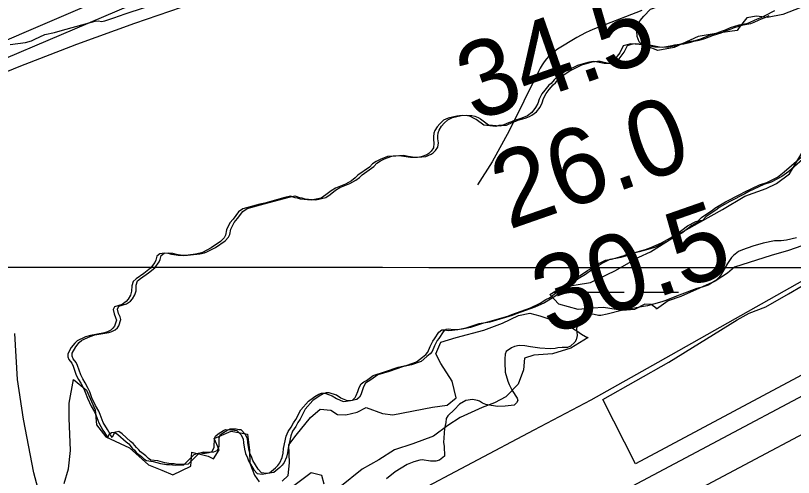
# Model space of a CAD drawing. Extents: x 3245246 to 3283090, y 806824 to 832173.
# Drawn here: x 3259157 to 3259843, y 818083 to 818490 of the extents above; entities that cross this region are included whole.
import ezdxf

# ---------------------------------------------------------------- set-up
doc = ezdxf.new("R2010")
doc.units = 0
for name, color, linetype in [('V-FLOD-BASE', 7, 'Continuous'), ('V-GRID-MAJR', 7, 'Continuous'), ('V-LEVE-TOET', 7, 'Continuous'), ('V-RIVR-RANG', 7, 'Continuous'), ('V-SITE-VEGE', 7, 'Continuous'), ('V-SURV-LINE', 7, 'Continuous'), ('V-TOPO-MAJR', 7, 'Continuous'), ('V-TOPO-MINR', 7, 'Continuous'), ('V-TOPO-SHOR', 7, 'Continuous'), ('V-WETL-SWMP', 7, 'Continuous')]:
    doc.layers.add(name, color=color, linetype=linetype)

msp = doc.modelspace()

# ---------------------------------------------------------------- linework, layer by layer
at = {"layer": 'V-FLOD-BASE'}
msp.add_lwpolyline([(3260455.88, 818495.53), (3260229.22, 818373.64), (3259958.71, 818230.76), (3259703.71, 818094.61), (3259675.18, 818151.5), (3259733.26, 818184.34), (3259793.53, 818221.72), (3259803.93, 818227.58), (3259818.63, 818233.29), (3259838.8, 818244.79), (3259862.84, 818258.8), (3259916.24, 818287.7), (3259996.58, 818328.38), (3260019.05, 818335.81), (3260039.08, 818341.98), (3260046.63, 818344.94), (3260063.55, 818353.74), (3260182.83, 818414.54), (3260385.05, 818521.39), (3260415.61, 818538.55), (3260429.06, 818546.29), (3260455.88, 818495.53)], dxfattribs=at)
at = {"layer": 'V-GRID-MAJR'}
msp.add_spline([(3249418.19, 818275.5), (3254654.04, 818271.31), (3259889.9, 818267.89), (3265125.76, 818265.22), (3270361.62, 818263.32), (3275597.48, 818262.18), (3280833.33, 818261.79)], degree=3, dxfattribs=at)
at = {"layer": 'V-LEVE-TOET'}
for points in [[(3260439.93, 818564.66), (3260400.81, 818542.49), (3260253.85, 818462.92), (3260188.2, 818429.37), (3260118.71, 818390.04), (3260098.71, 818381.41), (3260072.41, 818368.19), (3260047.09, 818358.47), (3260005.45, 818341.6), (3259926.16, 818298.67), (3259723.42, 818184.03), (3259664.53, 818150.76), (3259614.17, 818124.56), (3259505.32, 818066.74)], [(3259181.87, 818054.71), (3259173.31, 818086.81), (3259164.37, 818134.07), (3259159.06, 818169.08), (3259156.75, 818209.86)]]:
    msp.add_lwpolyline(points, dxfattribs=at)
at = {"layer": 'V-SITE-VEGE'}
for points in [[(3259152.54, 818464.78), (3259166.05, 818466.37), (3259171.37, 818468.07), (3259174.22, 818469.54), (3259182.99, 818473.53), (3259191.59, 818475.27), (3259198.74, 818477.4), (3259227.36, 818485.31), (3259230.23, 818485.54), (3259232.9, 818485.16), (3259235.97, 818485.61), (3259243.94, 818488.16), (3259253.74, 818491.75), (3259270.9, 818497.48)], [(3259826.46, 818494.51), (3259817.9, 818489.91), (3259814.23, 818488.22), (3259811.17, 818486.96), (3259808.51, 818485.91), (3259804.64, 818484.02), (3259801.57, 818482.96), (3259794.82, 818481.65), (3259787.26, 818479.31), (3259782.98, 818477.42), (3259780.12, 818476.56), (3259775.42, 818474.67), (3259768.88, 818472.54), (3259761.12, 818469.58), (3259756.02, 818468.09), (3259751.51, 818467.22), (3259748.86, 818466.37), (3259742.72, 818464.87), (3259738.22, 818464.2), (3259735.76, 818463.56), (3259727.99, 818462.03), (3259721.01, 818462.37), (3259713.82, 818463.72), (3259707.04, 818464.67), (3259699.66, 818465.2), (3259696.59, 818464.55), (3259692.91, 818463.49), (3259690.1, 818457.51), (3259685.66, 818451.71), (3259683.83, 818450.06), (3259679.96, 818447.96), (3259676.27, 818447.92), (3259668.87, 818449.48), (3259666.4, 818449.66), (3259661.7, 818448.99), (3259652.71, 818446.22), (3259650.26, 818445.17), (3259642.1, 818441.18), (3259634.37, 818435.97), (3259632.14, 818433.69), (3259629.51, 818430.38), (3259627.47, 818428.71), (3259623.83, 818424.57), (3259621.2, 818421.06), (3259619, 818416.52), (3259617.81, 818412.81), (3259615.8, 818409.1), (3259612.57, 818404.76), (3259608.5, 818401.84), (3259606.46, 818400.79), (3259602.79, 818399.32), (3259596.25, 818397.4), (3259594.41, 818396.56), (3259591.96, 818395.71), (3259586.25, 818393.19), (3259583.38, 818393.15), (3259580.72, 818392.51), (3259570.25, 818393.42)], [(3259570.25, 818393.42), (3259563.42, 818398.67), (3259561.15, 818399.87), (3259558.27, 818401.07), (3259555.6, 818401.66), (3259551.08, 818402.02), (3259546.37, 818401.55), (3259538.6, 818399.83), (3259534.52, 818397.94), (3259531.27, 818394.82), (3259529.04, 818392.13), (3259526.83, 818388.82), (3259526.03, 818386.36), (3259525.66, 818383.28), (3259525.68, 818381.02), (3259526.14, 818377.54), (3259525.77, 818373.64), (3259523.75, 818370.75), (3259521.52, 818368.67), (3259519.89, 818367.42), (3259514.99, 818365.52), (3259511.71, 818365.08), (3259505.36, 818365), (3259499.61, 818365.76), (3259495.29, 818366.53), (3259485.05, 818365.8), (3259478.72, 818363.27), (3259475.05, 818361.59), (3259471.99, 818359.5), (3259469.36, 818356.6), (3259458.99, 818349.31), (3259456.76, 818347.03), (3259453.3, 818344.53), (3259448.2, 818341.6), (3259439.22, 818338.01), (3259435.56, 818335.72), (3259430.68, 818331.97), (3259426.81, 818329.26), (3259418.02, 818327.32), (3259408.37, 818328.23), (3259405.9, 818329.03), (3259403.85, 818329.42), (3259399.73, 818330.8), (3259394.61, 818329.72), (3259377.03, 818324.81), (3259372.54, 818323.73), (3259357.61, 818319.67), (3259353.74, 818316.96), (3259349.1, 818310.75), (3259346.27, 818307.24), (3259343.26, 818301.26), (3259342.29, 818296.53), (3259341.08, 818294.26), (3259338.04, 818290.95), (3259329.7, 818285.31), (3259322.15, 818281.33), (3259319.91, 818280.49), (3259315.82, 818279.62), (3259304.96, 818278.27), (3259300.66, 818278.43), (3259294.9, 818279.39), (3259291.82, 818280.17), (3259288.33, 818280.54), (3259284.44, 818280.09), (3259281.8, 818278.01), (3259281.02, 818274.51), (3259280.01, 818272.45), (3259276.17, 818267.28), (3259270.48, 818262.71), (3259263.57, 818257.91), (3259260.93, 818255.63), (3259259.74, 818251.93), (3259259.59, 818247), (3259258.6, 818243.5), (3259256.59, 818239.99), (3259254.77, 818237.93), (3259251.31, 818235.42), (3259244.36, 818233.3), (3259243.16, 818230.82), (3259244.23, 818226.94), (3259245.49, 818223.88), (3259246.13, 818221.63), (3259244.35, 818216.07), (3259243.14, 818214.42), (3259241.31, 818212.55), (3259238.25, 818211.08), (3259235.6, 818210.23), (3259223.32, 818208.04), (3259219.03, 818206.76), (3259211.68, 818203.4), (3259209.45, 818201.33), (3259206.42, 818197.4), (3259203.41, 818191.82), (3259203.23, 818189.16), (3259204.28, 818186.91), (3259206.78, 818183.66), (3259208.04, 818181.01), (3259210.8, 818172.84), (3259212.68, 818169.17), (3259214.77, 818165.91), (3259217.49, 818160.81)], [(3259799.76, 818334.47), (3259813.02, 818340.77), (3259819.55, 818342.9), (3259828.93, 818347.72), (3259835.03, 818352.3), (3259852.29, 818367.26)], [(3259347.91, 818124.75), (3259350.16, 818124.37), (3259352.42, 818124.19), (3259355.95, 818120.54), (3259357.84, 818116.66), (3259358.08, 818113.18), (3259358.96, 818107.65), (3259360.03, 818103.77), (3259361.72, 818099.89), (3259362.57, 818097.23), (3259367.37, 818089.5), (3259370.28, 818086.25), (3259374.59, 818085.68), (3259381.14, 818086.78), (3259386.42, 818091.14), (3259388.45, 818093.22), (3259390.27, 818095.49), (3259392.27, 818100.23), (3259393.25, 818104.14), (3259393.61, 818108.24), (3259395.95, 818119.14), (3259397.55, 818123.26), (3259400.37, 818127.19), (3259402.38, 818130.9), (3259404.4, 818133.79), (3259408.81, 818142.46), (3259415.5, 818150.12), (3259420.99, 818154.08), (3259424.65, 818156.17), (3259427.11, 818157.02), (3259429.98, 818157.05), (3259436.36, 818154.86), (3259440.08, 818152.24), (3259446.05, 818149.85), (3259448.72, 818149.88), (3259454.24, 818150.96), (3259456.68, 818153.25), (3259457.68, 818155.1), (3259459.08, 818158.61), (3259460.06, 818162.1), (3259461.87, 818165.4), (3259464.31, 818167.07), (3259466.55, 818168.33), (3259472.66, 818172.7), (3259482.67, 818175.89), (3259494.52, 818179.92), (3259502.5, 818181.65), (3259510.87, 818184.61), (3259515.95, 818188.98), (3259519, 818191.27), (3259520.82, 818193.34), (3259522.81, 818198.28), (3259525.02, 818203.02), (3259526.64, 818204.89), (3259530.47, 818210.88), (3259533.11, 818212.96), (3259535.37, 818212.98), (3259539.06, 818212.41), (3259542.34, 818212.65), (3259547.26, 818213.11), (3259554.42, 818214.63), (3259566.06, 818218.45), (3259571.59, 818219.33), (3259591.21, 818225.09), (3259594.88, 818226.57), (3259611.22, 818232.49), (3259619.79, 818236.49), (3259624.88, 818239.62), (3259627.94, 818241.29), (3259632.21, 818244.42), (3259637.08, 818248.37), (3259642.38, 818251.91), (3259644.2, 818253.58), (3259647.26, 818255.66), (3259649.49, 818257.53), (3259656.01, 818261.5), (3259661.5, 818265.46), (3259665.58, 818267.76), (3259670.87, 818271.31), (3259677.4, 818274.45), (3259682.72, 818275.33), (3259687.01, 818276.41), (3259693.96, 818278.53), (3259697.22, 818280.01), (3259703.16, 818281.3), (3259712.77, 818283.87), (3259717.46, 818285.57), (3259726.64, 818289.77), (3259734.59, 818294.17), (3259740.9, 818297.93), (3259749.65, 818304.59), (3259756.98, 818308.57), (3259759.03, 818309), (3259762.07, 818312.11), (3259772.04, 818318.99), (3259773.87, 818320.45), (3259783.24, 818325.88), (3259787.93, 818328.19), (3259791.6, 818330.28), (3259796.5, 818332.59), (3259799.76, 818334.47)], [(3259845.71, 818294.16), (3259836.91, 818292.01), (3259832.41, 818291.55), (3259826.26, 818291.48), (3259816.44, 818289.32), (3259807.24, 818286.76), (3259798.05, 818283.58), (3259794.78, 818282.11), (3259790.31, 818278.57), (3259788.49, 818276.7), (3259785.06, 818271.54), (3259778.82, 818261.01), (3259776.8, 818258.53), (3259774.56, 818256.45), (3259768.05, 818252.48), (3259762.74, 818250.58), (3259758.04, 818249.29), (3259744.55, 818244.43), (3259740.06, 818242.73), (3259730.47, 818238.73), (3259727.2, 818237.67), (3259719.84, 818235.74), (3259714.32, 818234.04), (3259710.84, 818233.59), (3259691.4, 818229.89), (3259678.73, 818226.67), (3259673.2, 818225.58), (3259671.15, 818225.56), (3259667.45, 818226.54), (3259663.75, 818226.91), (3259660.48, 818226.26), (3259658.24, 818225.21), (3259656.2, 818223.75), (3259653.16, 818220.23), (3259651.8, 818213.86), (3259652.48, 818207.92), (3259651.5, 818204.22), (3259650.29, 818201.95), (3259646.64, 818198.42), (3259643.78, 818197.36), (3259639.07, 818197.31), (3259635.38, 818197.06), (3259632.93, 818196.42), (3259628.62, 818196.17), (3259619.59, 818196.89), (3259611.17, 818198.02), (3259606.24, 818198.99), (3259601.32, 818199.14), (3259597.02, 818198.27), (3259594.57, 818197.22), (3259589.89, 818193.89), (3259588.9, 818191.42), (3259588.53, 818187.31), (3259588.77, 818184.03), (3259588.87, 818175.62), (3259591.42, 818167.66), (3259592.48, 818164.8), (3259595, 818159.29), (3259599.58, 818152.78), (3259600.22, 818150.53), (3259598.81, 818148.46), (3259596.98, 818146.6), (3259589, 818145.69), (3259582.44, 818145.41), (3259576.48, 818146.16), (3259571.76, 818147.14), (3259568.87, 818148.33), (3259566.39, 818149.95), (3259564.54, 818150.74), (3259560.02, 818151.51), (3259554.29, 818150.63), (3259548.79, 818147.29), (3259544.13, 818142.52), (3259538.45, 818137.12), (3259537.04, 818134.65), (3259536.67, 818131.16), (3259535.49, 818126.02), (3259534.61, 818113.5), (3259535.06, 818110.22), (3259535.57, 818101.41), (3259531.09, 818098.08), (3259527.82, 818097.02), (3259523.1, 818097.17), (3259515.71, 818098.32), (3259513.66, 818097.88), (3259508.35, 818096.39), (3259502.43, 818094.27), (3259492.04, 818087.59), (3259484.32, 818081.35)], [(3259217.49, 818160.81), (3259218.75, 818157.96), (3259220.66, 818152.65), (3259223.81, 818145.71), (3259226.74, 818140.62), (3259228, 818137.97), (3259230.75, 818130.82), (3259234.31, 818124.5), (3259235.76, 818122.47), (3259237.02, 818120.02), (3259238.48, 818117.58), (3259239.88, 818120.87), (3259241.71, 818122.33), (3259244.37, 818122.77), (3259247.47, 818120.75), (3259254.72, 818114.07), (3259257, 818112.25), (3259260.12, 818108.59), (3259261.98, 818106.77), (3259263.65, 818104.74), (3259268.2, 818101.3), (3259270.48, 818099.07), (3259272.75, 818097.66), (3259278.7, 818096.91), (3259285.08, 818095.13), (3259290.42, 818094.17), (3259293.09, 818094.2), (3259295.76, 818093.82), (3259298.63, 818093.65), (3259305.6, 818093.93), (3259314.72, 818103.06), (3259316.97, 818103.9), (3259319.42, 818104.54), (3259322.1, 818104.16), (3259324.35, 818104.19), (3259328.04, 818104.64), (3259330.69, 818105.69), (3259332.49, 818109.4), (3259332.62, 818116.99), (3259333.61, 818119.26), (3259335.85, 818121.13), (3259340.53, 818124.05), (3259342.37, 818124.9), (3259347.91, 818124.75)]]:
    msp.add_lwpolyline(points, dxfattribs=at)
at = {"layer": 'V-SURV-LINE'}
for points in [[(3259238.28, 817829.2), (3260394.8, 818443.81)], [(3260408.87, 818417.31), (3259252.34, 817802.7)]]:
    msp.add_lwpolyline(points, dxfattribs=at)
at = {"layer": 'V-TOPO-MAJR'}
msp.add_lwpolyline([(3259026.78, 818400.89), (3259307.59, 818520.69), (3259356.44, 818540.84), (3259405.59, 818560.19), (3259455.19, 818578.34), (3259505.09, 818595.7), (3259537.28, 818606.45), (3259571.41, 818617.54), (3259605.65, 818628.24), (3259640.08, 818638.35), (3259674.62, 818648.08), (3259785.56, 818678.3), (3259863.1, 818699.5), (3259940.61, 818720.8), (3260018.08, 818742.24), (3260095.52, 818763.78), (3260216.14, 818797.45), (3260233.27, 818802.19), (3260250.4, 818806.88), (3260267.56, 818811.49), (3260284.74, 818816.05), (3260375.72, 818840), (3260438.48, 818856.18)], dxfattribs=at)
at = {"layer": 'V-TOPO-MINR'}
for points in [[(3259034.27, 818419.41), (3259535.71, 818634.78), (3259545.52, 818638.92), (3259555.35, 818642.97), (3259565.24, 818646.9), (3259575.16, 818650.75), (3259592.56, 818657.37), (3259593.81, 818657.84), (3259595.07, 818658.29), (3259596.33, 818658.72), (3259597.59, 818659.14), (3259603.07, 818660.92), (3259607.08, 818662.18), (3259611.11, 818663.41), (3259615.15, 818664.57), (3259619.21, 818665.69), (3259630.69, 818668.76), (3259640.5, 818671.37), (3259650.32, 818673.95), (3259660.14, 818676.5), (3259669.97, 818679.02), (3259949.14, 818750.05)], [(3259110.17, 818424.71), (3259160.56, 818445.23), (3259211.26, 818464.95), (3259262.42, 818483.44), (3259313.87, 818501.13), (3259575.92, 818587.68), (3259595.69, 818594.1), (3259615.51, 818600.38), (3259635.39, 818606.45), (3259655.31, 818612.38), (3259721.18, 818631.61), (3259774.08, 818647.04), (3259826.97, 818662.47), (3259879.87, 818677.89)], [(3259709.38, 818494.83), (3259667.64, 818478.52), (3259663.66, 818476.84), (3259659.75, 818475.02), (3259655.94, 818473.01), (3259652.19, 818470.85), (3259635.2, 818460.47), (3259632.49, 818458.62), (3259629.92, 818456.61), (3259627.55, 818454.36), (3259625.33, 818451.94), (3259623.31, 818449.34), (3259621.43, 818446.65), (3259619.74, 818443.83), (3259618.18, 818440.92), (3259592.44, 818388.49), (3259577.51, 818361.33), (3259564.58, 818340.86)]]:
    msp.add_lwpolyline(points, dxfattribs=at)
at = {"layer": 'V-TOPO-SHOR'}
for points in [[(3259398.48, 818330.15), (3259403.59, 818331.24), (3259407.71, 818329.84), (3259409.77, 818329.46), (3259412.23, 818328.67), (3259421.88, 818327.75), (3259430.68, 818329.69), (3259434.54, 818332.4), (3259439.42, 818336.15), (3259443.09, 818338.45), (3259452.07, 818342.03), (3259457.16, 818344.96), (3259460.62, 818347.46), (3259462.85, 818349.74), (3259473.23, 818357.03), (3259475.86, 818359.93), (3259478.91, 818362.02), (3259482.59, 818363.7), (3259488.91, 818366.23), (3259499.16, 818366.96), (3259503.48, 818366.19), (3259509.22, 818365.44), (3259515.58, 818365.51), (3259518.86, 818365.95), (3259523.76, 818367.85), (3259525.38, 818369.1), (3259527.62, 818371.18), (3259529.64, 818374.07), (3259530, 818377.97), (3259529.55, 818381.45), (3259529.53, 818383.71), (3259529.9, 818386.79), (3259530.69, 818389.26), (3259532.91, 818392.57), (3259535.14, 818395.25), (3259538.38, 818398.37), (3259542.46, 818400.26), (3259550.24, 818401.99), (3259554.95, 818402.45), (3259559.46, 818402.09), (3259562.14, 818401.51), (3259565.02, 818400.31), (3259567.29, 818399.1), (3259574.12, 818393.85), (3259584.58, 818392.94), (3259587.24, 818393.58), (3259590.11, 818393.62), (3259595.82, 818396.14), (3259598.28, 818396.99), (3259600.11, 818397.83), (3259606.65, 818399.75), (3259610.33, 818401.23), (3259612.37, 818402.28), (3259616.44, 818405.19), (3259619.67, 818409.53), (3259621.68, 818413.25), (3259622.86, 818416.95), (3259625.07, 818421.49), (3259627.7, 818425), (3259631.34, 818429.14), (3259633.37, 818430.81), (3259636, 818434.12), (3259638.23, 818436.4), (3259645.96, 818441.61), (3259654.12, 818445.6), (3259656.57, 818446.65), (3259665.56, 818449.42), (3259670.27, 818450.09), (3259672.73, 818449.91), (3259680.13, 818448.35), (3259683.83, 818448.39), (3259687.7, 818450.49), (3259689.52, 818452.15), (3259693.97, 818457.94), (3259696.77, 818463.92), (3259700.45, 818464.98), (3259703.52, 818465.64), (3259710.91, 818465.1), (3259717.69, 818464.16), (3259724.88, 818462.8), (3259731.85, 818462.47), (3259739.63, 818463.99), (3259742.08, 818464.63), (3259746.59, 818465.3), (3259752.72, 818466.8), (3259755.38, 818467.65), (3259759.88, 818468.52), (3259764.99, 818470.02), (3259772.75, 818472.97), (3259779.29, 818475.1), (3259783.98, 818477), (3259786.84, 818477.85), (3259791.13, 818479.74), (3259798.69, 818482.08), (3259805.44, 818483.39), (3259808.5, 818484.45), (3259812.38, 818486.34), (3259815.03, 818487.39), (3259818.1, 818488.66), (3259821.77, 818490.34)], [(3259856.16, 818367.69), (3259838.9, 818352.73), (3259832.8, 818348.15), (3259823.42, 818343.33), (3259816.88, 818341.21), (3259803.62, 818334.91), (3259800.36, 818333.02), (3259795.47, 818330.71), (3259791.8, 818328.62), (3259787.11, 818326.31), (3259777.74, 818320.88), (3259775.91, 818319.42), (3259765.94, 818312.54), (3259762.9, 818309.43), (3259760.85, 818309), (3259753.51, 818305.02), (3259744.77, 818298.36), (3259738.46, 818294.6), (3259730.51, 818290.2), (3259721.33, 818286), (3259716.63, 818284.31), (3259707.02, 818281.73), (3259701.09, 818280.44), (3259697.83, 818278.97), (3259690.88, 818276.84), (3259686.58, 818275.77), (3259681.26, 818274.89), (3259674.73, 818271.73), (3259669.44, 818268.19), (3259665.37, 818265.89), (3259659.88, 818261.93), (3259653.36, 818257.96), (3259651.12, 818256.09), (3259648.07, 818254.01), (3259646.24, 818252.35), (3259640.95, 818248.8), (3259636.08, 818244.85), (3259631.8, 818241.73), (3259628.75, 818240.05), (3259623.65, 818236.92), (3259615.09, 818232.93), (3259598.75, 818227), (3259595.08, 818225.52), (3259575.46, 818219.77), (3259569.93, 818218.88), (3259558.28, 818215.06), (3259551.12, 818213.55), (3259546.21, 818213.08), (3259542.93, 818212.84), (3259539.23, 818213.41), (3259536.98, 818213.39), (3259534.33, 818211.31), (3259530.5, 818205.32), (3259528.88, 818203.46), (3259526.68, 818198.71), (3259524.69, 818193.77), (3259522.86, 818191.7), (3259519.81, 818189.41), (3259514.74, 818185.05), (3259506.36, 818182.08), (3259498.38, 818180.35), (3259486.54, 818176.32), (3259476.52, 818173.13)], [(3259351.77, 818125.18), (3259346.23, 818125.33), (3259344.4, 818124.49), (3259339.71, 818121.56), (3259337.48, 818119.69), (3259336.48, 818117.43), (3259336.36, 818109.84), (3259334.56, 818106.13), (3259331.9, 818105.07), (3259328.21, 818104.62), (3259325.96, 818104.59), (3259323.29, 818104.97), (3259320.83, 818104.33), (3259318.59, 818103.49), (3259309.46, 818094.36), (3259302.5, 818094.08), (3259299.62, 818094.25), (3259296.95, 818094.63), (3259294.29, 818094.6), (3259288.95, 818095.57), (3259282.57, 818097.34), (3259276.61, 818098.09), (3259274.34, 818099.5), (3259272.06, 818101.73), (3259267.51, 818105.17), (3259265.85, 818107.2), (3259263.98, 818109.03), (3259260.87, 818112.68), (3259258.59, 818114.5), (3259251.34, 818121.19), (3259248.24, 818123.2), (3259245.58, 818122.76), (3259243.75, 818121.31), (3259242.35, 818118.01), (3259240.89, 818120.45), (3259239.63, 818122.9), (3259238.17, 818124.93), (3259234.61, 818131.25), (3259231.87, 818138.4), (3259230.61, 818141.05), (3259227.68, 818146.14), (3259224.53, 818153.08), (3259222.62, 818158.39), (3259221.36, 818161.24), (3259218.64, 818166.34), (3259216.55, 818169.6), (3259214.66, 818173.27), (3259211.9, 818181.44), (3259210.64, 818184.09), (3259208.15, 818187.34), (3259207.1, 818189.59), (3259207.27, 818192.26), (3259210.28, 818197.83), (3259213.32, 818201.76), (3259215.55, 818203.83), (3259222.89, 818207.2), (3259227.18, 818208.47), (3259239.46, 818210.66), (3259242.12, 818211.51), (3259245.18, 818212.98), (3259247, 818214.85), (3259248.21, 818216.51), (3259250, 818222.06), (3259249.36, 818224.31), (3259248.09, 818227.37), (3259247.02, 818231.25), (3259248.23, 818233.73), (3259255.18, 818235.86), (3259258.63, 818238.36), (3259260.46, 818240.43), (3259262.47, 818243.94), (3259263.45, 818247.43), (3259263.6, 818252.36), (3259264.79, 818256.06), (3259267.43, 818258.34), (3259274.35, 818263.14), (3259280.04, 818267.71), (3259283.88, 818272.89), (3259284.88, 818274.95), (3259285.66, 818278.44), (3259288.31, 818280.52), (3259292.2, 818280.98), (3259295.69, 818280.6), (3259298.77, 818279.82), (3259304.52, 818278.86), (3259308.83, 818278.7), (3259319.68, 818280.05), (3259323.78, 818280.92), (3259326.02, 818281.77), (3259333.56, 818285.74), (3259341.91, 818291.38), (3259344.95, 818294.69), (3259346.15, 818296.96), (3259347.12, 818301.69), (3259350.13, 818307.67), (3259352.96, 818311.19), (3259357.61, 818317.39), (3259361.48, 818320.1), (3259376.4, 818324.16), (3259380.9, 818325.24), (3259398.48, 818330.15)], [(3259476.52, 818173.13), (3259470.42, 818168.76), (3259468.18, 818167.5), (3259465.74, 818165.83), (3259463.93, 818162.53), (3259462.94, 818159.04), (3259461.55, 818155.54), (3259460.54, 818153.68), (3259458.11, 818151.4), (3259452.58, 818150.31), (3259449.92, 818150.28), (3259443.94, 818152.67), (3259440.22, 818155.3), (3259433.84, 818157.48), (3259430.97, 818157.45), (3259428.52, 818156.6), (3259424.85, 818154.51), (3259419.36, 818150.55), (3259412.68, 818142.89), (3259408.27, 818134.23), (3259406.25, 818131.33), (3259404.24, 818127.62), (3259401.41, 818123.69), (3259399.82, 818119.57), (3259397.48, 818108.68), (3259397.12, 818104.57), (3259396.13, 818100.67), (3259394.14, 818095.93), (3259392.32, 818093.65), (3259390.29, 818091.58), (3259385.01, 818087.21), (3259378.46, 818086.11), (3259374.15, 818086.68), (3259371.24, 818089.93), (3259366.43, 818097.67), (3259365.58, 818100.32), (3259363.9, 818104.2), (3259362.83, 818108.08), (3259361.95, 818113.61), (3259361.71, 818117.09), (3259359.82, 818120.97), (3259356.29, 818124.62), (3259354.03, 818124.8), (3259351.77, 818125.18)]]:
    msp.add_lwpolyline(points, dxfattribs=at)
at = {"layer": 'V-WETL-SWMP'}
for p, q in [((3259631.33, 818246.11), (3259645.78, 818246.1)), ((3259661.78, 818246.09), (3259693.78, 818246.08)), ((3259709.78, 818246.07), (3259741.78, 818246.06))]:
    msp.add_line(p, q, dxfattribs=at)
for points in [[(3259707.82, 818485.84), (3259711.26, 818489.77), (3259716.93, 818495.78), (3259732.86, 818501.5), (3259748.64, 818503.11), (3259764.59, 818506.36), (3259809.16, 818518.76), (3259833.43, 818530.31), (3259853.04, 818537.09)], [(3259849.52, 818497.28), (3259833.6, 818491.15), (3259820.3, 818488.54), (3259810.44, 818489.87), (3259802.05, 818488.34), (3259795.17, 818479.85), (3259793.36, 818476.96), (3259778.41, 818474.95)], [(3259778.41, 818474.95), (3259759.17, 818471.86), (3259737.95, 818462.19), (3259723.63, 818459.36), (3259709.21, 818465.15), (3259707.14, 818466.97), (3259705.44, 818471.78), (3259705.05, 818476.54), (3259705.18, 818481.03), (3259707.82, 818485.84)], [(3259850.51, 818287.1), (3259838.87, 818283.07), (3259823.54, 818278.59), (3259791.05, 818268.18), (3259784.96, 818262.98), (3259773.97, 818255.89), (3259760.3, 818249.58), (3259743.77, 818242.43), (3259732.57, 818238.55), (3259722.3, 818231.12), (3259722.08, 818232.14), (3259717.53, 818235.37), (3259712.2, 818235.72), (3259702.82, 818230.9), (3259692.37, 818229.96), (3259675.73, 818232.65), (3259665.9, 818232.12), (3259653.4, 818230.96), (3259636.12, 818235.48), (3259628.23, 818244.21), (3259638.82, 818250.69), (3259664.21, 818254.66), (3259685.62, 818265.16), (3259706.81, 818277.08), (3259717.01, 818281.71), (3259741.65, 818297.36), (3259760.6, 818307.83), (3259780.57, 818319.13), (3259800.33, 818330.83), (3259818.92, 818337.6), (3259828.09, 818342.01), (3259839.68, 818350.75), (3259850.35, 818368.71)], [(3259392.42, 818079.36), (3259397.49, 818084.55), (3259398.8, 818095.63), (3259398.21, 818111.42), (3259404.68, 818119.9), (3259417.42, 818135.62), (3259425.95, 818142.9), (3259435.19, 818141.97), (3259440.98, 818138.14), (3259448.36, 818137.82), (3259458.38, 818140.39), (3259466.33, 818144.38), (3259480.75, 818139), (3259489.78, 818138.08), (3259524.98, 818144.83), (3259537.67, 818146.61), (3259545.8, 818153.06), (3259542.15, 818167.58), (3259532.13, 818183.25), (3259527.73, 818191.82), (3259532.12, 818202.12), (3259545.61, 818206.17), (3259570.15, 818212.59), (3259586.69, 818218.73), (3259600.55, 818225.65), (3259610.58, 818227.81), (3259619.42, 818225.45), (3259632.8, 818220.89), (3259645.36, 818216.31), (3259652.18, 818212.08), (3259656.11, 818209.05), (3259661.88, 818206.04), (3259662.24, 818206.06), (3259662.24, 818206.06), (3259646.76, 818196.87), (3259630.61, 818191.77), (3259614.22, 818190.56), (3259606.05, 818188), (3259605.14, 818177.74), (3259600.36, 818164.97), (3259589.41, 818153.78), (3259579.43, 818148.54), (3259568.6, 818144.32), (3259549.22, 818135.69), (3259538.23, 818128.59), (3259525.62, 818119.02), (3259507.65, 818112.26), (3259491.3, 818107.15), (3259477.67, 818098.18), (3259462.79, 818090.02), (3259443.08, 818074.21)], [(3259200.04, 818077.43), (3259203.79, 818090.39), (3259205.66, 818106.61), (3259204.52, 818134.9), (3259204.38, 818148.22), (3259208.26, 818169.21), (3259208.26, 818169.21), (3259219.68, 818159.86), (3259227.46, 818142.51), (3259228.64, 818129.2), (3259236.75, 818118.42), (3259257.57, 818108.81), (3259274.56, 818093.83), (3259286.09, 818089.24), (3259295.77, 818085.04), (3259311.68, 818092.6), (3259312.78, 818104.92), (3259327.17, 818101.39), (3259331.91, 818099.19), (3259336.75, 818107.04), (3259332.33, 818117.03), (3259347.22, 818123.56), (3259361.61, 818120.85), (3259363.4, 818106.92), (3259363.94, 818095.45), (3259367.96, 818084.83), (3259372.12, 818078.93)], [(3259429.31, 818076.93), (3259427.17, 818084.29), (3259417.92, 818086.64), (3259399.21, 818072.69)]]:
    msp.add_lwpolyline(points, dxfattribs=at)

# ---------------------------------------------------------------- texts
at = {"layer": 'V-RIVR-RANG'}
for s, p in [('34.5', (3259561.48, 818396.39)), ('26.0', (3259591.98, 818301.11)), ('30.5', (3259627.96, 818207.76))]:
    msp.add_text(s, height=67, rotation=19.27833, dxfattribs=at).set_placement(p)

doc.saveas('drawing.dxf')
